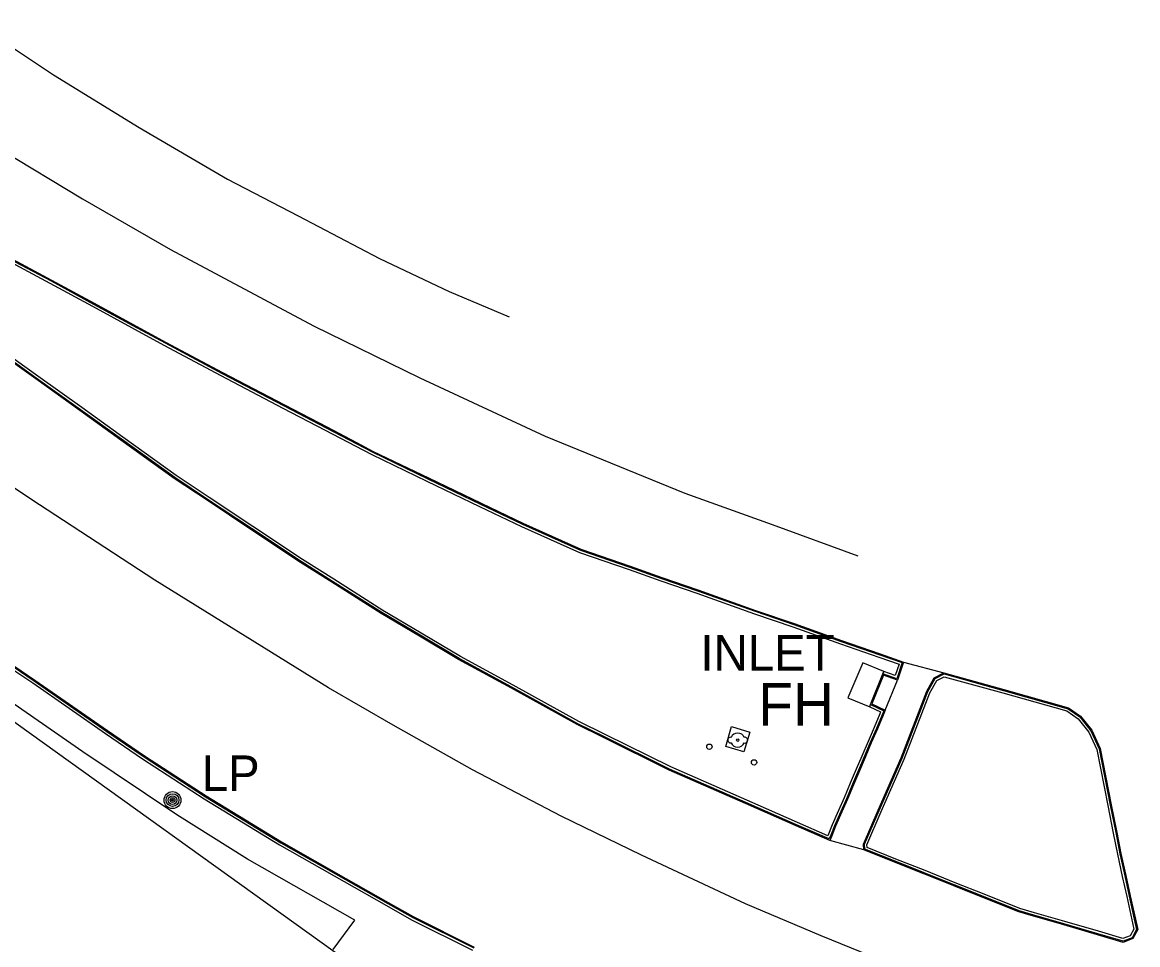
# Model space of a CAD drawing. Extents: x 368532 to 392481, y 10654822 to 10676899.
# Drawn here: x 383047.4 to 383204.8, y 10657277.1 to 10657407.3 of the extents above; entities that cross this region are included whole.
import ezdxf

# ---------------------------------------------------------------- set-up
doc = ezdxf.new("R2010")
doc.units = 0
for name, color, linetype in [('p_drainage conc drain', 7, 'Continuous'), ('p_drainage inlet', 7, 'Continuous'), ('p_dtm sidewalk', 7, 'Continuous'), ('p_road - paved curb', 7, 'Continuous'), ('p_road paint stripe', 7, 'Continuous'), ('p_structure building', 7, 'Continuous'), ('p_structure unidentified', 7, 'Continuous'), ('p_utility fire hydrant', 7, 'Continuous'), ('p_utility general pole', 7, 'Continuous')]:
    doc.layers.add(name, color=color, linetype=linetype)

msp = doc.modelspace()

# ---------------------------------------------------------------- linework, layer by layer
at = {"layer": 'p_drainage conc drain'}
for p, q in [((383168.89, 10657315.17), (383167.26, 10657311.11)), ((383170.76, 10657314.66), (383168.81, 10657315.36)), ((383170.85, 10657314.47), (383168.89, 10657315.17)), ((383170.54, 10657315.11), (383168.93, 10657315.69)), ((383169.14, 10657310.22), (383170.85, 10657314.47)), ((383166.94, 10657310.71), (383168.49, 10657309.97)), ((383167.07, 10657311.03), (383168.95, 10657310.15)), ((383167.26, 10657311.11), (383169.14, 10657310.22))]:
    msp.add_line(p, q, dxfattribs=at)
at = {"layer": 'p_drainage inlet'}
for p, q in [((383165.97, 10657316.9), (383163.84, 10657311.96)), ((383168.93, 10657315.69), (383165.97, 10657316.9)), ((383167.07, 10657311.03), (383168.81, 10657315.36)), ((383168.81, 10657315.36), (383168.93, 10657315.69)), ((383163.84, 10657311.96), (383166.94, 10657310.71)), ((383166.94, 10657310.71), (383167.07, 10657311.03))]:
    msp.add_line(p, q, dxfattribs=at)
at = {"layer": 'p_dtm sidewalk'}
for p, q in [((383171.09, 10657316.71), (383170.54, 10657315.11)), ((383171.53, 10657316.93), (383170.76, 10657314.66)), ((383171.72, 10657317.02), (383170.85, 10657314.47)), ((383176.05, 10657314.8), (383177.41, 10657315.49)), ((383176.16, 10657314.69), (383177.43, 10657315.33)), ((383176.41, 10657314.42), (383177.46, 10657314.95)), ((383055.93, 10657304.37), (383042.43, 10657313.63)), ((383175, 10657312.9), (383176.05, 10657314.8)), ((383175.14, 10657312.84), (383176.16, 10657314.69)), ((383175.45, 10657312.69), (383176.41, 10657314.42)), ((383171.37, 10657303.52), (383175, 10657312.9)), ((383171.51, 10657303.46), (383175.14, 10657312.84)), ((383171.83, 10657303.33), (383175.45, 10657312.69)), ((383168.95, 10657310.15), (383168.7, 10657309.58)), ((383169.14, 10657310.22), (383168.84, 10657309.52)), ((383168.38, 10657309.72), (383167.57, 10657307.8)), ((383168.7, 10657309.58), (383167.89, 10657307.66)), ((383168.84, 10657309.52), (383168.03, 10657307.6)), ((383168.49, 10657309.97), (383168.38, 10657309.72)), ((383167.57, 10657307.8), (383166.71, 10657305.81)), ((383167.89, 10657307.66), (383167.03, 10657305.67)), ((383168.03, 10657307.6), (383167.17, 10657305.61)), ((383166.71, 10657305.81), (383165.84, 10657303.76)), ((383167.03, 10657305.67), (383166.16, 10657303.62)), ((383167.17, 10657305.61), (383166.3, 10657303.56)), ((383069.19, 10657295.46), (383055.93, 10657304.37)), ((383165.84, 10657303.76), (383165.04, 10657301.88)), ((383166.16, 10657303.62), (383165.36, 10657301.74)), ((383166.3, 10657303.56), (383165.5, 10657301.68)), ((383168.12, 10657296.13), (383171.37, 10657303.52)), ((383168.26, 10657296.07), (383171.51, 10657303.46)), ((383168.58, 10657295.93), (383171.83, 10657303.33)), ((383165.04, 10657301.88), (383164.19, 10657299.91)), ((383165.36, 10657301.74), (383164.51, 10657299.77)), ((383165.5, 10657301.68), (383164.65, 10657299.71)), ((383164.19, 10657299.91), (383163.33, 10657297.87)), ((383164.51, 10657299.77), (383163.65, 10657297.73)), ((383164.65, 10657299.71), (383163.79, 10657297.67)), ((383163.33, 10657297.87), (383162.56, 10657296.07)), ((383163.65, 10657297.73), (383162.88, 10657295.93)), ((383163.79, 10657297.67), (383163.02, 10657295.87)), ((383162.56, 10657296.07), (383161.67, 10657294.05)), ((383166.05, 10657291.33), (383168.12, 10657296.13)), ((383166.2, 10657291.3), (383168.26, 10657296.07)), ((383079.13, 10657289.2), (383069.19, 10657295.46)), ((383162.88, 10657295.93), (383161.99, 10657293.92)), ((383163.02, 10657295.87), (383162.13, 10657293.86)), ((383166.56, 10657291.24), (383168.58, 10657295.93)), ((383161.67, 10657294.05), (383161.05, 10657292.52)), ((383161.99, 10657293.92), (383161.45, 10657292.58)), ((383162.13, 10657293.86), (383161.59, 10657292.52)), ((383161.45, 10657292.58), (383161.23, 10657292.06)), ((383161.59, 10657292.52), (383161.31, 10657291.86)), ((383166.11, 10657290.51), (383166.05, 10657291.33)), ((383166.25, 10657290.61), (383166.2, 10657291.3)), ((383166.59, 10657290.86), (383166.56, 10657291.24)), ((383094.29, 10657280.59), (383079.13, 10657289.2)), ((383091.24, 10657276.46), (383094.29, 10657280.59))]:
    msp.add_line(p, q, dxfattribs=at)
at = {"layer": 'p_road - paved curb'}
for p, q in [((383044.51, 10657374.08), (383051.27, 10657370.47)), ((383044.69, 10657374.39), (383051.44, 10657370.78)), ((383044.76, 10657374.52), (383051.51, 10657370.91)), ((383051.27, 10657370.47), (383057.27, 10657367.21)), ((383051.44, 10657370.78), (383057.44, 10657367.52)), ((383051.51, 10657370.91), (383057.51, 10657367.65)), ((383057.27, 10657367.21), (383062.79, 10657364.19)), ((383057.44, 10657367.52), (383062.96, 10657364.5)), ((383057.51, 10657367.65), (383063.03, 10657364.63)), ((383062.79, 10657364.19), (383067.36, 10657361.72)), ((383062.96, 10657364.5), (383067.53, 10657362.03)), ((383063.03, 10657364.63), (383067.6, 10657362.16)), ((383067.6, 10657362.16), (383075.62, 10657357.87)), ((383049.26, 10657356.96), (383042.76, 10657361.61)), ((383049.35, 10657357.08), (383042.85, 10657361.73)), ((383049.55, 10657357.37), (383043.05, 10657362.02)), ((383067.36, 10657361.72), (383075.39, 10657357.43)), ((383067.53, 10657362.03), (383075.55, 10657357.74)), ((383055.76, 10657352.91), (383049.55, 10657357.37)), ((383075.39, 10657357.43), (383084.14, 10657352.85)), ((383075.55, 10657357.74), (383084.3, 10657353.16)), ((383075.62, 10657357.87), (383084.37, 10657353.29)), ((383055.47, 10657352.5), (383049.26, 10657356.96)), ((383055.56, 10657352.62), (383049.35, 10657357.08)), ((383061.56, 10657348.73), (383055.76, 10657352.91)), ((383084.14, 10657352.85), (383090.09, 10657349.74)), ((383084.3, 10657353.16), (383090.25, 10657350.05)), ((383084.37, 10657353.29), (383090.32, 10657350.18)), ((383061.27, 10657348.32), (383055.47, 10657352.5)), ((383061.36, 10657348.44), (383055.56, 10657352.62)), ((383090.09, 10657349.74), (383094.32, 10657347.54)), ((383090.25, 10657350.05), (383094.48, 10657347.85)), ((383090.32, 10657350.18), (383094.55, 10657347.98)), ((383068.8, 10657342.92), (383061.27, 10657348.32)), ((383068.89, 10657343.04), (383061.36, 10657348.44)), ((383069.08, 10657343.33), (383061.56, 10657348.73)), ((383094.55, 10657347.98), (383096.9, 10657346.74)), ((383094.32, 10657347.54), (383096.67, 10657346.29)), ((383094.48, 10657347.85), (383096.83, 10657346.61)), ((383096.83, 10657346.61), (383104.6, 10657342.86)), ((383096.9, 10657346.74), (383104.67, 10657343)), ((383096.67, 10657346.29), (383104.45, 10657342.55)), ((383073.72, 10657340.25), (383069.08, 10657343.33)), ((383073.44, 10657339.83), (383068.8, 10657342.92)), ((383073.52, 10657339.95), (383068.89, 10657343.04)), ((383104.45, 10657342.55), (383111.88, 10657338.98)), ((383104.6, 10657342.86), (383112.03, 10657339.29)), ((383104.67, 10657343), (383112.1, 10657339.43)), ((383079.9, 10657336.14), (383073.72, 10657340.25)), ((383079.62, 10657335.72), (383073.44, 10657339.83)), ((383079.7, 10657335.84), (383073.52, 10657339.95)), ((383111.88, 10657338.98), (383117.79, 10657336.14)), ((383112.03, 10657339.29), (383117.94, 10657336.45)), ((383112.1, 10657339.43), (383118, 10657336.59)), ((383086.63, 10657331.06), (383079.62, 10657335.72)), ((383086.71, 10657331.19), (383079.7, 10657335.84)), ((383086.9, 10657331.48), (383079.9, 10657336.14)), ((383117.79, 10657336.14), (383126.01, 10657332.46)), ((383117.94, 10657336.45), (383126.13, 10657332.79)), ((383118, 10657336.59), (383126.19, 10657332.93)), ((383126.01, 10657332.46), (383133, 10657330.05)), ((383126.13, 10657332.79), (383133.11, 10657330.38)), ((383126.19, 10657332.93), (383133.16, 10657330.52)), ((383091.06, 10657328.27), (383086.63, 10657331.06)), ((383091.14, 10657328.4), (383086.71, 10657331.19)), ((383091.33, 10657328.69), (383086.9, 10657331.48)), ((383133, 10657330.05), (383137.46, 10657328.49)), ((383133.11, 10657330.38), (383137.57, 10657328.82)), ((383133.16, 10657330.52), (383137.62, 10657328.96)), ((383098, 10657323.88), (383091.06, 10657328.27)), ((383098.08, 10657324.01), (383091.14, 10657328.4)), ((383098.26, 10657324.31), (383091.33, 10657328.69)), ((383137.46, 10657328.49), (383142.54, 10657326.72)), ((383137.57, 10657328.82), (383142.66, 10657327.05)), ((383137.62, 10657328.96), (383142.71, 10657327.19)), ((383142.54, 10657326.72), (383150.68, 10657323.84)), ((383142.66, 10657327.05), (383150.8, 10657324.17)), ((383142.71, 10657327.19), (383150.85, 10657324.31)), ((383103.67, 10657321.11), (383098.26, 10657324.31)), ((383150.85, 10657324.31), (383156.27, 10657322.43)), ((383103.41, 10657320.68), (383098, 10657323.88)), ((383103.49, 10657320.81), (383098.08, 10657324.01)), ((383150.68, 10657323.84), (383156.11, 10657321.96)), ((383150.8, 10657324.17), (383156.22, 10657322.29)), ((383156.11, 10657321.96), (383162.82, 10657319.6)), ((383156.22, 10657322.29), (383162.93, 10657319.93)), ((383156.27, 10657322.43), (383162.98, 10657320.07)), ((383108.94, 10657317.39), (383103.41, 10657320.68)), ((383109.01, 10657317.52), (383103.49, 10657320.81)), ((383109.19, 10657317.82), (383103.67, 10657321.11)), ((383162.82, 10657319.6), (383168.24, 10657317.72)), ((383162.93, 10657319.93), (383168.36, 10657318.05)), ((383162.98, 10657320.07), (383168.41, 10657318.19)), ((383168.36, 10657318.05), (383171.53, 10657316.93)), ((383168.41, 10657318.19), (383171.72, 10657317.02)), ((383046.17, 10657316.49), (383049.13, 10657314.48)), ((383116.4, 10657313.32), (383108.94, 10657317.39)), ((383116.47, 10657313.45), (383109.01, 10657317.52)), ((383116.64, 10657313.76), (383109.19, 10657317.82)), ((383168.24, 10657317.72), (383171.09, 10657316.71)), ((383171.72, 10657317.02), (383171.72, 10657317.02)), ((383171.72, 10657317.02), (383177.41, 10657315.49)), ((383045.89, 10657316.08), (383048.85, 10657314.07)), ((383046.08, 10657316.37), (383049.05, 10657314.36)), ((383177.41, 10657315.49), (383185.86, 10657313.13)), ((383177.43, 10657315.33), (383185.82, 10657312.99)), ((383177.46, 10657314.95), (383185.73, 10657312.65)), ((383048.85, 10657314.07), (383059.13, 10657306.93)), ((383049.05, 10657314.36), (383059.32, 10657307.22)), ((383049.13, 10657314.48), (383059.41, 10657307.34)), ((383125.68, 10657308.19), (383116.4, 10657313.32)), ((383125.75, 10657308.32), (383116.47, 10657313.45)), ((383125.91, 10657308.63), (383116.64, 10657313.76)), ((383185.73, 10657312.65), (383194.78, 10657310.11)), ((383185.82, 10657312.99), (383194.94, 10657310.43)), ((383185.86, 10657313.13), (383195, 10657310.57)), ((383194.94, 10657310.43), (383196.59, 10657309.28)), ((383195, 10657310.57), (383196.69, 10657309.39)), ((383129.6, 10657306.81), (383125.91, 10657308.63)), ((383194.78, 10657310.11), (383196.34, 10657309.02)), ((383196.34, 10657309.02), (383197.85, 10657307.13)), ((383196.59, 10657309.28), (383198.15, 10657307.31)), ((383196.69, 10657309.39), (383198.28, 10657307.39)), ((383059.32, 10657307.22), (383064.55, 10657303.66)), ((383059.41, 10657307.34), (383064.63, 10657303.78)), ((383129.38, 10657306.36), (383125.68, 10657308.19)), ((383129.45, 10657306.49), (383125.75, 10657308.32)), ((383197.85, 10657307.13), (383198.98, 10657304.67)), ((383198.15, 10657307.31), (383199.32, 10657304.78)), ((383198.28, 10657307.39), (383199.46, 10657304.83)), ((383059.13, 10657306.93), (383064.35, 10657303.36)), ((383138.65, 10657301.76), (383129.38, 10657306.36)), ((383138.71, 10657301.9), (383129.45, 10657306.49)), ((383138.86, 10657302.21), (383129.6, 10657306.81)), ((383198.98, 10657304.67), (383200.54, 10657296.77)), ((383199.32, 10657304.78), (383200.88, 10657296.84)), ((383199.46, 10657304.83), (383201.03, 10657296.87)), ((383064.35, 10657303.36), (383073.03, 10657297.73)), ((383064.55, 10657303.66), (383073.22, 10657298.02)), ((383064.63, 10657303.78), (383073.3, 10657298.15)), ((383149.41, 10657297.06), (383138.65, 10657301.76)), ((383149.47, 10657297.2), (383138.71, 10657301.9)), ((383149.61, 10657297.52), (383138.86, 10657302.21)), ((383073.03, 10657297.73), (383079.44, 10657293.8)), ((383073.22, 10657298.02), (383079.62, 10657294.1)), ((383073.3, 10657298.15), (383079.7, 10657294.23)), ((383156.57, 10657293.93), (383149.41, 10657297.06)), ((383156.63, 10657294.07), (383149.47, 10657297.2)), ((383156.77, 10657294.39), (383149.61, 10657297.52)), ((383200.54, 10657296.77), (383201.32, 10657292.88)), ((383200.88, 10657296.84), (383201.66, 10657292.95)), ((383201.03, 10657296.87), (383201.81, 10657292.98)), ((383079.44, 10657293.8), (383083.68, 10657291.23)), ((383079.62, 10657294.1), (383083.85, 10657291.53)), ((383079.7, 10657294.23), (383083.93, 10657291.66)), ((383161.31, 10657291.86), (383156.57, 10657293.93)), ((383161.23, 10657292.06), (383156.63, 10657294.07)), ((383161.05, 10657292.52), (383156.77, 10657294.39)), ((383201.32, 10657292.88), (383201.91, 10657289.9)), ((383201.66, 10657292.95), (383202.25, 10657289.97)), ((383201.81, 10657292.98), (383202.4, 10657290)), ((383083.85, 10657291.53), (383092.96, 10657286.34)), ((383083.93, 10657291.66), (383093.03, 10657286.47)), ((383166.11, 10657290.51), (383161.31, 10657291.86)), ((383083.68, 10657291.23), (383092.78, 10657286.04)), ((383170.46, 10657288.76), (383166.11, 10657290.51)), ((383170.52, 10657288.9), (383166.25, 10657290.61)), ((383170.65, 10657289.22), (383166.59, 10657290.86)), ((383201.91, 10657289.9), (383202.59, 10657286.77)), ((383202.25, 10657289.97), (383202.93, 10657286.85)), ((383202.4, 10657290), (383203.08, 10657286.88)), ((383174.57, 10657287.13), (383170.46, 10657288.76)), ((383174.63, 10657287.27), (383170.52, 10657288.9)), ((383174.76, 10657287.59), (383170.65, 10657289.22)), ((383178.8, 10657285.43), (383174.57, 10657287.13)), ((383178.86, 10657285.57), (383174.63, 10657287.27)), ((383178.99, 10657285.89), (383174.76, 10657287.59)), ((383202.59, 10657286.77), (383203.22, 10657283.92)), ((383202.93, 10657286.85), (383203.56, 10657284)), ((383203.08, 10657286.88), (383203.71, 10657284.03)), ((383092.78, 10657286.04), (383098.76, 10657282.66)), ((383092.96, 10657286.34), (383098.94, 10657282.97)), ((383093.03, 10657286.47), (383099.01, 10657283.1)), ((383182.93, 10657283.8), (383178.8, 10657285.43)), ((383182.99, 10657283.94), (383178.86, 10657285.57)), ((383183.11, 10657284.26), (383178.99, 10657285.89)), ((383187.98, 10657281.78), (383182.93, 10657283.8)), ((383188.03, 10657281.92), (383182.99, 10657283.94)), ((383188.14, 10657282.25), (383183.11, 10657284.26)), ((383203.22, 10657283.92), (383203.94, 10657280.65)), ((383203.56, 10657284), (383204.28, 10657280.73)), ((383203.71, 10657284.03), (383204.43, 10657280.76)), ((383098.76, 10657282.66), (383102.29, 10657280.66)), ((383098.94, 10657282.97), (383102.46, 10657280.97)), ((383099.01, 10657283.1), (383102.53, 10657281.1)), ((383190.1, 10657281.3), (383188.03, 10657281.92)), ((383190.2, 10657281.64), (383188.14, 10657282.25)), ((383102.29, 10657280.66), (383110.91, 10657276.36)), ((383102.46, 10657280.97), (383111.07, 10657276.68)), ((383102.53, 10657281.1), (383111.14, 10657276.81)), ((383190.06, 10657281.16), (383187.98, 10657281.78)), ((383194.32, 10657279.92), (383190.06, 10657281.16)), ((383194.36, 10657280.06), (383190.1, 10657281.3)), ((383194.46, 10657280.4), (383190.2, 10657281.64)), ((383199.22, 10657279.03), (383194.46, 10657280.4)), ((383203.94, 10657280.65), (383204.23, 10657279.33)), ((383204.28, 10657280.73), (383204.6, 10657279.28)), ((383204.43, 10657280.76), (383204.76, 10657279.26)), ((383199.08, 10657278.55), (383194.32, 10657279.92)), ((383199.12, 10657278.69), (383194.36, 10657280.06)), ((383202.69, 10657277.63), (383199.12, 10657278.69)), ((383202.68, 10657278), (383199.22, 10657279.03)), ((383204.23, 10657279.33), (383203.72, 10657278.39)), ((383204.6, 10657279.28), (383203.96, 10657278.11)), ((383204.76, 10657279.26), (383204.07, 10657277.99)), ((383202.7, 10657277.47), (383199.08, 10657278.55)), ((383203.72, 10657278.39), (383202.68, 10657278)), ((383203.96, 10657278.11), (383202.69, 10657277.63)), ((383204.07, 10657277.99), (383202.7, 10657277.47))]:
    msp.add_line(p, q, dxfattribs=at)
at = {"layer": 'p_road paint stripe'}
for p, q in [((383040.63, 10657407.27), (383051.79, 10657399.84)), ((383051.79, 10657399.84), (383063.88, 10657392.44)), ((383063.88, 10657392.44), (383076.32, 10657385.15)), ((383044.35, 10657389.34), (383055.86, 10657382.38)), ((383076.32, 10657385.15), (383086.32, 10657379.97)), ((383055.86, 10657382.38), (383068.3, 10657375.23)), ((383086.32, 10657379.97), (383097.76, 10657373.94)), ((383068.3, 10657375.23), (383088.47, 10657364.44)), ((383097.76, 10657373.94), (383107.61, 10657369.3)), ((383107.61, 10657369.3), (383116.09, 10657365.74)), ((383088.47, 10657364.44), (383103.48, 10657357.09)), ((383103.48, 10657357.09), (383121.13, 10657348.89)), ((383048.57, 10657339.98), (383032.46, 10657350.85)), ((383121.13, 10657348.89), (383140.88, 10657340.82)), ((383140.88, 10657340.82), (383153.17, 10657336.4)), ((383066.08, 10657328.56), (383048.57, 10657339.98)), ((383153.17, 10657336.4), (383165.26, 10657331.98)), ((383090.56, 10657313.36), (383066.08, 10657328.56)), ((383099.72, 10657308.09), (383090.56, 10657313.36)), ((383110.9, 10657301.79), (383099.72, 10657308.09)), ((383123.39, 10657295.26), (383110.9, 10657301.79)), ((383134.73, 10657289.79), (383123.39, 10657295.26)), ((383149.41, 10657282.91), (383134.73, 10657289.79)), ((383160.08, 10657278.37), (383149.41, 10657282.91)), ((383171.41, 10657273.76), (383160.08, 10657278.37))]:
    msp.add_line(p, q, dxfattribs=at)
at = {"layer": 'p_structure building'}
msp.add_lwpolyline([(383141.7, 10657240.01), (383022.27, 10657325.72), (383004.01, 10657299.95), (382944.89, 10657216.71), (383013.97, 10657167.65), (383031.21, 10657159.04), (383052.65, 10657150.08), (383071.93, 10657144.92), (383129.88, 10657134.43)], dxfattribs=at)
at = {"layer": 'p_structure unidentified'}
for p, q in [((383146.63, 10657305.11), (383147.46, 10657307.9)), ((383147.46, 10657307.9), (383150.02, 10657307.14)), ((383150.02, 10657307.14), (383149.19, 10657304.35)), ((383149.19, 10657304.35), (383146.63, 10657305.11))]:
    msp.add_line(p, q, dxfattribs=at)
for centre in [(383144.32, 10657305.07), (383150.62, 10657302.86)]:
    msp.add_circle(centre, 0.375, dxfattribs=at)
at = {"layer": 'p_utility fire hydrant'}
msp.add_circle((383148.32, 10657306), 0.171, dxfattribs=at)
for centre, radius, start, end in [((383148.32, 10657306), 1, 22.2367, 157.249), ((383147.32, 10657306), 0.404, 74.8142, 280.1755), ((383148.32, 10657306), 1, 202.2906, 337.9941), ((383149.32, 10657306), 0.408, 257.9052, 102.0948)]:
    msp.add_arc(centre, radius, start, end, dxfattribs=at)
at = {"layer": 'p_utility general pole'}
for radius in [1.19, 0.901, 0.608, 0.337, 0.12]:
    msp.add_circle((383068.57, 10657297.54), radius, dxfattribs=at)

# ---------------------------------------------------------------- texts
at = {"layer": 'p_drainage inlet'}
msp.add_text(' INLET', height=5, dxfattribs=at).set_placement((383141.2, 10657315.81))
at = {"layer": 'p_utility fire hydrant'}
msp.add_text('FH', height=6, dxfattribs=at).set_placement((383151.21, 10657308.05))
at = {"layer": 'p_utility general pole'}
msp.add_text('LP', height=5, dxfattribs=at).set_placement((383072.69, 10657298.84))

doc.saveas('drawing.dxf')
